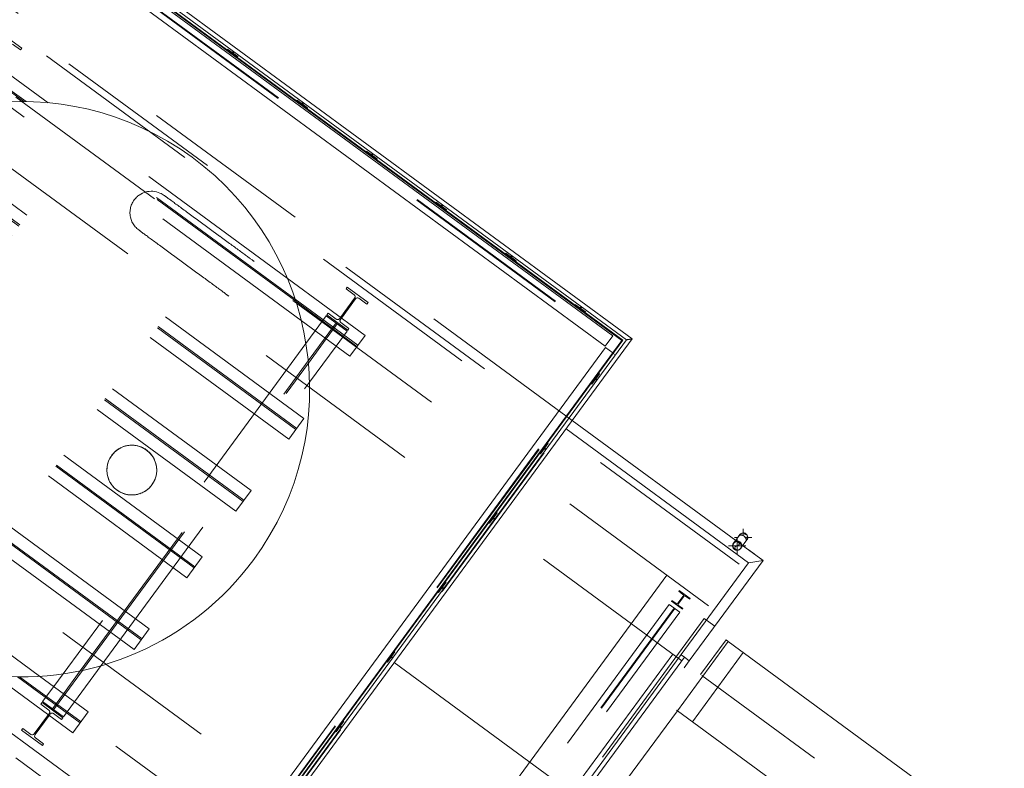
# Model space of a CAD drawing. Header units: metres. Extents: x 135583 to 135939, y 457896 to 458258.
# Tile 495 of 599: x 135772 to 135783, y 458069 to 458078. Entities that reach past the tile are written whole.
import ezdxf

# ---------------------------------------------------------------- set-up
doc = ezdxf.new("R2010")
doc.units = ezdxf.units.M
doc.linetypes.add('Hidden', pattern=[4, 2, -2])
doc.layers.add('NIEUWE INSTALLATIE', color=250, linetype='Continuous', lineweight=0)

msp = doc.modelspace()

# ---------------------------------------------------------------- linework, layer by layer
at = {"layer": 'NIEUWE INSTALLATIE', "linetype": 'Hidden'}
for p, q in [((135779.982, 458071.363), (135759.603, 458086.336)), ((135779.982, 458071.363), (135759.603, 458086.336)), ((135779.627, 458070.88), (135759.248, 458085.852)), ((135779.627, 458070.88), (135759.248, 458085.852)), ((135779.317, 458070.239), (135758.728, 458085.365)), ((135763.338, 458085.076), (135778.468, 458073.96)), ((135763.342, 458085.082), (135778.472, 458073.966)), ((135778.041, 458073.037), (135762.585, 458084.393)), ((135778.041, 458073.037), (135762.585, 458084.393)), ((135762.514, 458084.296), (135777.97, 458072.941)), ((135762.514, 458084.296), (135777.97, 458072.941)), ((135776.949, 458067.015), (135756.36, 458082.141)), ((135755.448, 458080.95), (135773.897, 458067.396)), ((135755.448, 458080.95), (135773.897, 458067.396)), ((135774.888, 458074.2), (135771.126, 458076.964)), ((135774.888, 458074.2), (135771.126, 458076.964)), ((135771.659, 458076.749), (135771.415, 458076.928)), ((135771.659, 458076.749), (135771.415, 458076.928)), ((135771.686, 458076.749), (135771.417, 458076.946)), ((135771.686, 458076.749), (135771.417, 458076.946)), ((135774.824, 458074.424), (135771.659, 458076.749)), ((135774.824, 458074.424), (135771.659, 458076.749)), ((135774.824, 458074.424), (135771.659, 458076.749)), ((135774.824, 458074.424), (135771.659, 458076.749)), ((135774.816, 458074.449), (135771.686, 458076.749)), ((135774.816, 458074.449), (135771.686, 458076.749)), ((135774.816, 458074.449), (135771.686, 458076.749)), ((135774.816, 458074.449), (135771.686, 458076.749)), ((135774.725, 458074.692), (135771.944, 458076.735)), ((135774.725, 458074.692), (135771.944, 458076.735)), ((135774.92, 458073.06), (135770.327, 458076.434)), ((135774.92, 458073.06), (135770.327, 458076.434)), ((135774.827, 458072.932), (135770.233, 458076.307)), ((135774.827, 458072.932), (135770.233, 458076.307)), ((135774.836, 458072.945), (135770.243, 458076.32)), ((135774.836, 458072.945), (135770.243, 458076.32)), ((135774.743, 458072.818), (135770.149, 458076.193)), ((135774.743, 458072.818), (135770.149, 458076.193)), ((135774.305, 458072.221), (135769.711, 458075.596)), ((135774.305, 458072.221), (135769.711, 458075.596)), ((135774.211, 458072.094), (135769.618, 458075.469)), ((135774.211, 458072.094), (135769.618, 458075.469)), ((135774.22, 458072.107), (135769.627, 458075.482)), ((135774.22, 458072.107), (135769.627, 458075.482)), ((135774.127, 458071.98), (135769.533, 458075.354)), ((135774.127, 458071.98), (135769.533, 458075.354)), ((135773.736, 458071.448), (135769.143, 458074.823)), ((135773.736, 458071.448), (135769.143, 458074.823)), ((135773.968, 458067.493), (135764.226, 458074.65)), ((135773.968, 458067.493), (135764.226, 458074.65)), ((135764.273, 458074.715), (135776.075, 458066.044)), ((135764.273, 458074.715), (135776.075, 458066.044)), ((135773.643, 458071.321), (135769.049, 458074.695)), ((135773.643, 458071.321), (135769.049, 458074.695)), ((135773.652, 458071.333), (135769.058, 458074.708)), ((135773.652, 458071.333), (135769.058, 458074.708)), ((135773.559, 458071.206), (135768.965, 458074.581)), ((135773.559, 458071.206), (135768.965, 458074.581)), ((135775.547, 458073.912), (135774.816, 458074.449)), ((135775.547, 458073.912), (135774.816, 458074.449)), ((135775.537, 458073.899), (135774.824, 458074.424)), ((135775.537, 458073.899), (135774.824, 458074.424)), ((135775.201, 458074.285), (135775.187, 458074.266)), ((135775.201, 458074.285), (135775.187, 458074.266)), ((135775.295, 458074.216), (135775.201, 458074.285)), ((135775.295, 458074.216), (135775.201, 458074.285)), ((135775.18, 458074.255), (135775.051, 458074.08)), ((135775.18, 458074.255), (135775.051, 458074.08)), ((135775.18, 458074.255), (135775.051, 458074.08)), ((135775.18, 458074.255), (135775.051, 458074.08)), ((135775.165, 458073.997), (135775.294, 458074.172)), ((135775.165, 458073.997), (135775.294, 458074.172)), ((135775.165, 458073.997), (135775.294, 458074.172)), ((135775.165, 458073.997), (135775.294, 458074.172)), ((135775.18, 458074.255), (135775.422, 458074.078)), ((135775.18, 458074.255), (135775.422, 458074.078)), ((135775.18, 458074.255), (135775.422, 458074.078)), ((135775.18, 458074.255), (135775.422, 458074.078)), ((135775.187, 458074.266), (135775.429, 458074.088)), ((135775.187, 458074.266), (135775.429, 458074.088)), ((135775.344, 458074.237), (135775.333, 458074.222)), ((135775.344, 458074.237), (135775.333, 458074.222)), ((135775.344, 458074.214), (135775.355, 458074.229)), ((135775.344, 458074.214), (135775.355, 458074.229)), ((135775.443, 458074.107), (135775.35, 458074.176)), ((135775.443, 458074.107), (135775.35, 458074.176)), ((135775.179, 458073.986), (135775.308, 458074.161)), ((135775.179, 458073.986), (135775.308, 458074.161)), ((135775.179, 458073.986), (135775.308, 458074.161)), ((135775.179, 458073.986), (135775.308, 458074.161)), ((135775.293, 458073.903), (135775.422, 458074.078)), ((135775.293, 458073.903), (135775.422, 458074.078)), ((135775.293, 458073.903), (135775.422, 458074.078)), ((135775.293, 458073.903), (135775.422, 458074.078)), ((135775.429, 458074.088), (135775.443, 458074.107)), ((135775.429, 458074.088), (135775.443, 458074.107)), ((135773.12, 458070.61), (135768.527, 458073.984)), ((135773.12, 458070.61), (135768.527, 458073.984)), ((135774.969, 458073.73), (135775.165, 458073.997)), ((135774.969, 458073.73), (135775.165, 458073.997)), ((135774.971, 458073.703), (135775.179, 458073.986)), ((135774.971, 458073.703), (135775.179, 458073.986)), ((135773.027, 458070.482), (135768.434, 458073.857)), ((135773.027, 458070.482), (135768.434, 458073.857)), ((135773.036, 458070.495), (135768.443, 458073.87)), ((135773.036, 458070.495), (135768.443, 458073.87)), ((135771.729, 458064.646), (135778.486, 458073.843)), ((135771.729, 458064.646), (135778.486, 458073.843)), ((135771.735, 458064.641), (135778.492, 458073.838)), ((135771.735, 458064.641), (135778.492, 458073.838)), ((135774.942, 458073.932), (135772.117, 458070.086)), ((135774.942, 458073.932), (135772.117, 458070.086)), ((135774.942, 458073.932), (135772.117, 458070.086)), ((135774.942, 458073.932), (135772.117, 458070.086)), ((135772.943, 458070.368), (135768.349, 458073.743)), ((135772.943, 458070.368), (135768.349, 458073.743)), ((135771.793, 458064.599), (135778.549, 458073.796)), ((135771.793, 458064.599), (135778.549, 458073.796)), ((135771.793, 458064.599), (135778.549, 458073.796)), ((135771.793, 458064.599), (135778.549, 458073.796)), ((135772.318, 458070.121), (135774.969, 458073.73)), ((135772.318, 458070.121), (135774.969, 458073.73)), ((135772.318, 458070.121), (135774.969, 458073.73)), ((135772.318, 458070.121), (135774.969, 458073.73)), ((135778.513, 458073.823), (135778.519, 458073.818)), ((135778.513, 458073.823), (135778.519, 458073.818)), ((135778.513, 458073.823), (135778.519, 458073.818)), ((135778.513, 458073.823), (135778.519, 458073.818)), ((135778.544, 458073.8), (135778.549, 458073.796)), ((135778.544, 458073.8), (135778.549, 458073.796)), ((135778.544, 458073.8), (135778.549, 458073.796)), ((135778.544, 458073.8), (135778.549, 458073.796)), ((135772.344, 458070.128), (135774.971, 458073.703)), ((135772.344, 458070.128), (135774.971, 458073.703)), ((135772.344, 458070.128), (135774.971, 458073.703)), ((135772.344, 458070.128), (135774.971, 458073.703)), ((135772.559, 458070.182), (135774.983, 458073.481)), ((135772.559, 458070.182), (135774.983, 458073.481)), ((135772.559, 458070.182), (135774.983, 458073.481)), ((135772.559, 458070.182), (135774.983, 458073.481)), ((135774.92, 458073.06), (135774.743, 458072.818)), ((135774.92, 458073.06), (135774.743, 458072.818)), ((135771.844, 458070.058), (135768.384, 458072.601)), ((135771.844, 458070.058), (135768.384, 458072.601)), ((135774.305, 458072.221), (135774.127, 458071.98)), ((135774.305, 458072.221), (135774.127, 458071.98)), ((135769.508, 458071.613), (135776.43, 458066.528)), ((135769.508, 458071.613), (135776.43, 458066.528)), ((135780.022, 458071.582), (135779.945, 458071.639)), ((135780.022, 458071.582), (135779.945, 458071.639)), ((135773.736, 458071.448), (135773.559, 458071.206)), ((135773.736, 458071.448), (135773.559, 458071.206)), ((135778.028, 458068.704), (135779.982, 458071.363)), ((135778.028, 458068.704), (135779.982, 458071.363)), ((135779.333, 458070.992), (135779.271, 458070.908)), ((135779.333, 458070.992), (135779.271, 458070.908)), ((135779.276, 458070.904), (135779.338, 458070.988)), ((135779.276, 458070.904), (135779.338, 458070.988)), ((135779.285, 458071.056), (135779.28, 458071.049)), ((135779.285, 458071.056), (135779.28, 458071.049)), ((135779.28, 458071.049), (135779.33, 458071.012)), ((135779.28, 458071.049), (135779.33, 458071.012)), ((135779.414, 458070.962), (135779.285, 458071.056)), ((135779.414, 458070.962), (135779.285, 458071.056)), ((135779.359, 458070.991), (135779.409, 458070.954)), ((135779.359, 458070.991), (135779.409, 458070.954)), ((135779.409, 458070.954), (135779.414, 458070.962)), ((135779.409, 458070.954), (135779.414, 458070.962)), ((135779.171, 458070.892), (135775.95, 458066.508)), ((135779.171, 458070.892), (135775.95, 458066.508)), ((135776.007, 458066.466), (135779.228, 458070.85)), ((135776.007, 458066.466), (135779.228, 458070.85)), ((135776.013, 458066.462), (135779.234, 458070.846)), ((135776.013, 458066.462), (135779.234, 458070.846)), ((135779.171, 458070.892), (135779.292, 458070.803)), ((135779.171, 458070.892), (135779.292, 458070.803)), ((135779.2, 458070.941), (135779.195, 458070.934)), ((135779.2, 458070.941), (135779.195, 458070.934)), ((135779.195, 458070.934), (135779.324, 458070.839)), ((135779.195, 458070.934), (135779.324, 458070.839)), ((135779.25, 458070.904), (135779.2, 458070.941)), ((135779.25, 458070.904), (135779.2, 458070.941)), ((135779.329, 458070.846), (135779.279, 458070.883)), ((135779.329, 458070.846), (135779.279, 458070.883)), ((135779.324, 458070.839), (135779.329, 458070.846)), ((135779.324, 458070.839), (135779.329, 458070.846)), ((135776.071, 458066.419), (135779.292, 458070.803)), ((135776.071, 458066.419), (135779.292, 458070.803)), ((135779.578, 458070.729), (135776.559, 458066.619)), ((135779.578, 458070.729), (135776.559, 458066.619)), ((135779.699, 458070.641), (135779.578, 458070.729)), ((135779.699, 458070.641), (135779.578, 458070.729)), ((135773.12, 458070.61), (135772.943, 458070.368)), ((135773.12, 458070.61), (135772.943, 458070.368)), ((135777.072, 458066.304), (135780.032, 458070.334)), ((135777.072, 458066.304), (135780.032, 458070.334)), ((135776.976, 458066.933), (135779.403, 458070.238)), ((135776.976, 458066.933), (135779.403, 458070.238)), ((135772.317, 458069.515), (135771.586, 458070.052)), ((135772.317, 458069.515), (135771.586, 458070.052)), ((135772.326, 458069.528), (135771.612, 458070.052)), ((135772.326, 458069.528), (135771.612, 458070.052)), ((135772.122, 458069.854), (135772.318, 458070.121)), ((135772.122, 458069.854), (135772.318, 458070.121)), ((135772.136, 458069.844), (135772.344, 458070.127)), ((135772.136, 458069.844), (135772.344, 458070.127)), ((135780.862, 458069.104), (135779.551, 458070.067)), ((135772.008, 458069.938), (135771.879, 458069.763)), ((135772.008, 458069.938), (135771.879, 458069.763)), ((135772.008, 458069.938), (135771.879, 458069.763)), ((135772.008, 458069.938), (135771.879, 458069.763)), ((135771.993, 458069.679), (135772.122, 458069.854)), ((135771.993, 458069.679), (135772.122, 458069.854)), ((135771.993, 458069.679), (135772.122, 458069.854)), ((135771.993, 458069.679), (135772.122, 458069.854)), ((135772.007, 458069.669), (135772.136, 458069.844)), ((135772.007, 458069.669), (135772.136, 458069.844)), ((135772.007, 458069.669), (135772.136, 458069.844)), ((135772.007, 458069.669), (135772.136, 458069.844)), ((135771.872, 458069.753), (135771.857, 458069.733)), ((135771.872, 458069.753), (135771.857, 458069.733)), ((135771.872, 458069.753), (135771.857, 458069.733)), ((135771.857, 458069.733), (135771.951, 458069.664)), ((135771.857, 458069.733), (135771.951, 458069.664)), ((135771.857, 458069.733), (135771.951, 458069.664)), ((135772.113, 458069.575), (135771.872, 458069.753)), ((135772.113, 458069.575), (135771.872, 458069.753)), ((135772.113, 458069.575), (135771.872, 458069.753)), ((135772.121, 458069.585), (135771.879, 458069.763)), ((135772.121, 458069.585), (135771.879, 458069.763)), ((135772.121, 458069.585), (135771.879, 458069.763)), ((135772.121, 458069.585), (135771.879, 458069.763)), ((135772.121, 458069.585), (135772.25, 458069.76)), ((135772.121, 458069.585), (135772.25, 458069.76)), ((135772.121, 458069.585), (135772.25, 458069.76)), ((135772.121, 458069.585), (135772.25, 458069.76)), ((135771.957, 458069.627), (135771.946, 458069.611)), ((135771.957, 458069.627), (135771.946, 458069.611)), ((135771.957, 458069.627), (135771.946, 458069.611)), ((135771.957, 458069.603), (135771.968, 458069.619)), ((135771.957, 458069.603), (135771.968, 458069.619)), ((135771.957, 458069.603), (135771.968, 458069.619)), ((135772.006, 458069.625), (135772.099, 458069.556)), ((135772.006, 458069.625), (135772.099, 458069.556)), ((135772.006, 458069.625), (135772.099, 458069.556)), ((135772.099, 458069.556), (135772.113, 458069.575)), ((135772.099, 458069.556), (135772.113, 458069.575)), ((135772.099, 458069.556), (135772.113, 458069.575))]:
    msp.add_line(p, q, dxfattribs=at)
at = {"layer": 'NIEUWE INSTALLATIE'}
for p, q in [((135778.74, 458073.986), (135763.282, 458085.343)), ((135763.292, 458085.276), (135778.672, 458073.976)), ((135778.63, 458073.97), (135763.298, 458085.234)), ((135763.3, 458085.223), (135778.619, 458073.968)), ((135778.515, 458074.024), (135763.384, 458085.139)), ((135763.296, 458085.019), (135778.426, 458073.903)), ((135771.636, 458077.371), (135771.395, 458077.548)), ((135771.636, 458077.371), (135771.395, 458077.548)), ((135771.944, 458076.735), (135771.037, 458077.401)), ((135771.529, 458077.42), (135771.622, 458077.351)), ((135771.529, 458077.42), (135771.622, 458077.351)), ((135771.622, 458077.351), (135771.636, 458077.371)), ((135771.622, 458077.351), (135771.636, 458077.371)), ((135774.025, 458077.353), (135774.031, 458077.361)), ((135774.031, 458077.361), (135774.152, 458077.273)), ((135774.087, 458077.32), (135774.099, 458077.336)), ((135774.095, 458077.314), (135774.087, 458077.32)), ((135774.107, 458077.33), (135774.095, 458077.314)), ((135774.152, 458077.273), (135774.146, 458077.264)), ((135774.834, 458076.759), (135774.84, 458076.767)), ((135774.84, 458076.767), (135774.961, 458076.678)), ((135774.896, 458076.725), (135774.908, 458076.742)), ((135774.904, 458076.719), (135774.896, 458076.725)), ((135774.917, 458076.736), (135774.904, 458076.719)), ((135774.961, 458076.678), (135774.955, 458076.67)), ((135775.643, 458076.164), (135775.649, 458076.172)), ((135775.649, 458076.172), (135775.77, 458076.084)), ((135775.705, 458076.131), (135775.718, 458076.147)), ((135775.714, 458076.125), (135775.705, 458076.131)), ((135775.726, 458076.142), (135775.714, 458076.125)), ((135775.77, 458076.084), (135775.764, 458076.075)), ((135776.452, 458075.57), (135776.458, 458075.578)), ((135776.458, 458075.578), (135776.579, 458075.489)), ((135776.515, 458075.536), (135776.527, 458075.553)), ((135776.535, 458075.547), (135776.523, 458075.53)), ((135776.523, 458075.53), (135776.515, 458075.536)), ((135776.579, 458075.489), (135776.573, 458075.481)), ((135773.938, 458075.184), (135773.697, 458075.361)), ((135777.262, 458074.975), (135777.267, 458074.983)), ((135777.267, 458074.983), (135777.388, 458074.895)), ((135773.401, 458074.958), (135773.642, 458074.781)), ((135777.324, 458074.942), (135777.336, 458074.958)), ((135777.332, 458074.936), (135777.324, 458074.942)), ((135777.344, 458074.953), (135777.332, 458074.936)), ((135777.388, 458074.895), (135777.382, 458074.886)), ((135775.631, 458074.027), (135774.725, 458074.692)), ((135775.424, 458074.588), (135775.41, 458074.569)), ((135775.424, 458074.588), (135775.41, 458074.569)), ((135775.41, 458074.569), (135775.504, 458074.5)), ((135775.41, 458074.569), (135775.504, 458074.5)), ((135775.666, 458074.41), (135775.424, 458074.588)), ((135775.666, 458074.41), (135775.424, 458074.588)), ((135775.509, 458074.462), (135775.344, 458074.237)), ((135775.509, 458074.462), (135775.344, 458074.237)), ((135775.355, 458074.229), (135775.52, 458074.454)), ((135775.355, 458074.229), (135775.52, 458074.454)), ((135775.558, 458074.46), (135775.652, 458074.391)), ((135775.558, 458074.46), (135775.652, 458074.391)), ((135775.652, 458074.391), (135775.666, 458074.41)), ((135775.652, 458074.391), (135775.666, 458074.41)), ((135778.071, 458074.381), (135778.077, 458074.389)), ((135778.077, 458074.389), (135778.197, 458074.3)), ((135778.133, 458074.347), (135778.145, 458074.364)), ((135778.141, 458074.342), (135778.133, 458074.347)), ((135778.153, 458074.358), (135778.141, 458074.342)), ((135778.197, 458074.3), (135778.192, 458074.292)), ((135775.453, 458073.785), (135774.888, 458074.2)), ((135775.051, 458074.08), (135774.942, 458073.932)), ((135775.051, 458074.08), (135774.942, 458073.932)), ((135778.619, 458073.968), (135771.721, 458064.579)), ((135771.723, 458064.568), (135778.63, 458073.97)), ((135778.672, 458073.976), (135771.729, 458064.526)), ((135771.74, 458064.458), (135778.74, 458073.986)), ((135775.631, 458074.027), (135775.453, 458073.785)), ((135778.515, 458074.024), (135778.426, 458073.903)), ((135778.63, 458073.97), (135778.619, 458073.968)), ((135778.429, 458073.885), (135771.672, 458064.688)), ((135778.429, 458073.885), (135771.672, 458064.688)), ((135774.983, 458073.481), (135775.293, 458073.903)), ((135774.983, 458073.481), (135775.293, 458073.903)), ((135778.429, 458073.885), (135778.513, 458073.823)), ((135778.429, 458073.885), (135778.513, 458073.823)), ((135778.519, 458073.818), (135778.544, 458073.8)), ((135778.519, 458073.818), (135778.544, 458073.8)), ((135778.357, 458073.58), (135778.268, 458073.459)), ((135778.309, 458073.516), (135778.315, 458073.524)), ((135778.326, 458073.503), (135778.309, 458073.516)), ((135778.315, 458073.524), (135778.332, 458073.512)), ((135778.349, 458073.586), (135778.357, 458073.58)), ((135778.268, 458073.459), (135778.26, 458073.465)), ((135779.945, 458071.639), (135778.041, 458073.037)), ((135780.094, 458071.38), (135777.97, 458072.941)), ((135777.762, 458072.771), (135777.673, 458072.65)), ((135777.715, 458072.706), (135777.721, 458072.714)), ((135777.731, 458072.694), (135777.715, 458072.706)), ((135777.721, 458072.714), (135777.737, 458072.702)), ((135777.754, 458072.777), (135777.762, 458072.771)), ((135777.673, 458072.65), (135777.665, 458072.656)), ((135777.168, 458071.962), (135777.079, 458071.841)), ((135777.12, 458071.897), (135777.126, 458071.905)), ((135777.137, 458071.885), (135777.12, 458071.897)), ((135777.126, 458071.905), (135777.143, 458071.893)), ((135777.16, 458071.968), (135777.168, 458071.962)), ((135777.079, 458071.841), (135777.071, 458071.847)), ((135780.031, 458071.71), (135780.031, 458071.775)), ((135779.98, 458071.691), (135779.93, 458071.622)), ((135779.931, 458071.675), (135779.969, 458071.675)), ((135779.96, 458071.479), (135779.96, 458071.678)), ((135780.031, 458071.698), (135780.031, 458071.707)), ((135780.069, 458071.675), (135780.131, 458071.675)), ((135779.86, 458071.578), (135780.06, 458071.578)), ((135780.01, 458071.563), (135780.061, 458071.632)), ((135780.262, 458071.406), (135780.022, 458071.582)), ((135780.031, 458071.575), (135780.031, 458071.591)), ((135780.101, 458071.525), (135780.158, 458071.484)), ((135780.206, 458071.448), (135780.262, 458071.407)), ((135778.093, 458068.657), (135780.094, 458071.38)), ((135779.403, 458070.238), (135780.262, 458071.406)), ((135780.094, 458071.38), (135780.262, 458071.406)), ((135780.262, 458071.406), (135780.094, 458071.38)), ((135780.263, 458071.406), (135780.221, 458071.349)), ((135780.262, 458071.407), (135780.262, 458071.406)), ((135780.262, 458071.406), (135780.263, 458071.406)), ((135775.946, 458066.883), (135779.143, 458071.235)), ((135775.946, 458066.883), (135779.143, 458071.235)), ((135780.186, 458071.301), (135780.144, 458071.244)), ((135776.573, 458071.153), (135776.484, 458071.032)), ((135776.526, 458071.088), (135776.532, 458071.096)), ((135776.542, 458071.076), (135776.526, 458071.088)), ((135776.532, 458071.096), (135776.548, 458071.084)), ((135776.565, 458071.158), (135776.573, 458071.153)), ((135776.484, 458071.032), (135776.476, 458071.038)), ((135779.265, 458069.657), (135779.857, 458070.462)), ((135779.535, 458070.079), (135779.831, 458070.482)), ((135779.831, 458070.482), (135779.857, 458070.462)), ((135779.857, 458070.462), (135783.068, 458068.103)), ((135775.979, 458070.343), (135775.89, 458070.222)), ((135775.931, 458070.279), (135775.937, 458070.287)), ((135775.948, 458070.267), (135775.931, 458070.279)), ((135775.937, 458070.287), (135775.954, 458070.275)), ((135775.971, 458070.349), (135775.979, 458070.343)), ((135779.347, 458070.279), (135776.919, 458066.975)), ((135779.307, 458070.309), (135779.347, 458070.279)), ((135779.403, 458070.238), (135779.347, 458070.279)), ((135772.25, 458069.76), (135772.559, 458070.182)), ((135772.25, 458069.76), (135772.559, 458070.182)), ((135775.89, 458070.222), (135775.882, 458070.228)), ((135778.093, 458068.657), (135775.969, 458070.217)), ((135775.969, 458070.217), (135778.093, 458068.657)), ((135772.232, 458069.401), (135771.327, 458070.066)), ((135772.41, 458069.643), (135771.844, 458070.058)), ((135772.117, 458070.086), (135772.008, 458069.938)), ((135772.117, 458070.086), (135772.008, 458069.938)), ((135771.946, 458069.611), (135771.78, 458069.387)), ((135771.946, 458069.611), (135771.78, 458069.387)), ((135771.946, 458069.611), (135771.78, 458069.387)), ((135771.791, 458069.379), (135771.957, 458069.603)), ((135771.791, 458069.379), (135771.957, 458069.603)), ((135771.791, 458069.379), (135771.957, 458069.603)), ((135772.41, 458069.643), (135772.232, 458069.401)), ((135778.673, 458068.851), (135779.265, 458069.657)), ((135779.265, 458069.657), (135779.255, 458069.664)), ((135779.255, 458069.664), (135779.265, 458069.657)), ((135780.566, 458068.701), (135779.265, 458069.657)), ((135779.265, 458069.657), (135780.566, 458068.701)), ((135775.384, 458069.534), (135775.295, 458069.413)), ((135775.337, 458069.47), (135775.343, 458069.478)), ((135775.343, 458069.478), (135775.359, 458069.466)), ((135775.376, 458069.54), (135775.384, 458069.534)), ((135771.649, 458069.45), (135771.635, 458069.43)), ((135771.649, 458069.45), (135771.635, 458069.43)), ((135771.649, 458069.45), (135771.635, 458069.43)), ((135771.635, 458069.43), (135771.877, 458069.253)), ((135771.635, 458069.43), (135771.877, 458069.253)), ((135771.635, 458069.43), (135771.877, 458069.253)), ((135771.743, 458069.381), (135771.649, 458069.45)), ((135771.743, 458069.381), (135771.649, 458069.45)), ((135771.743, 458069.381), (135771.649, 458069.45)), ((135775.295, 458069.413), (135775.287, 458069.419)), ((135775.353, 458069.458), (135775.337, 458069.47)), ((135771.891, 458069.272), (135771.797, 458069.341)), ((135771.891, 458069.272), (135771.797, 458069.341)), ((135771.891, 458069.272), (135771.797, 458069.341)), ((135771.877, 458069.253), (135771.891, 458069.272)), ((135771.877, 458069.253), (135771.891, 458069.272)), ((135771.877, 458069.253), (135771.891, 458069.272))]:
    msp.add_line(p, q, dxfattribs=at)
at = {"layer": 'NIEUWE INSTALLATIE', "flags": 128}
for points in [[(135773.697, 458075.361), (135773.681, 458075.373), (135773.664, 458075.385), (135773.648, 458075.397), (135773.632, 458075.409), (135773.617, 458075.42), (135773.601, 458075.432), (135773.585, 458075.443), (135773.57, 458075.454), (135773.555, 458075.466), (135773.54, 458075.477), (135773.525, 458075.487), (135773.511, 458075.498), (135773.496, 458075.508), (135773.483, 458075.519), (135773.469, 458075.529), (135773.456, 458075.538), (135773.443, 458075.548), (135773.431, 458075.557), (135773.419, 458075.565), (135773.408, 458075.574), (135773.397, 458075.582), (135773.386, 458075.59), (135773.376, 458075.597), (135773.367, 458075.604), (135773.358, 458075.61), (135773.349, 458075.617), (135773.341, 458075.622), (135773.334, 458075.628), (135773.327, 458075.633), (135773.321, 458075.637), (135773.316, 458075.641), (135773.311, 458075.645), (135773.306, 458075.648), (135773.303, 458075.651), (135773.3, 458075.653), (135773.297, 458075.655), (135773.295, 458075.656), (135773.294, 458075.657), (135773.294, 458075.657), (135773.294, 458075.657)], [(135772.998, 458075.254), (135772.998, 458075.254), (135772.999, 458075.254), (135773.001, 458075.252), (135773.003, 458075.251), (135773.006, 458075.249), (135773.009, 458075.246), (135773.013, 458075.243), (135773.018, 458075.239), (135773.024, 458075.235), (135773.029, 458075.231), (135773.036, 458075.226), (135773.043, 458075.221), (135773.051, 458075.215), (135773.059, 458075.209), (135773.068, 458075.203), (135773.077, 458075.196), (135773.087, 458075.189), (135773.098, 458075.181), (135773.109, 458075.173), (135773.12, 458075.165), (135773.132, 458075.156), (135773.144, 458075.147), (135773.157, 458075.138), (135773.17, 458075.128), (135773.183, 458075.118), (135773.197, 458075.108), (135773.211, 458075.098), (135773.225, 458075.087), (135773.24, 458075.077), (135773.255, 458075.066), (135773.27, 458075.055), (135773.285, 458075.043), (135773.301, 458075.032), (135773.316, 458075.02), (135773.332, 458075.009), (135773.348, 458074.997), (135773.364, 458074.985), (135773.38, 458074.973), (135773.396, 458074.962), (135773.401, 458074.958)], [(135774.341, 458074.888), (135774.341, 458074.888), (135774.34, 458074.889), (135774.338, 458074.89), (135774.336, 458074.891), (135774.333, 458074.894), (135774.33, 458074.896), (135774.326, 458074.899), (135774.321, 458074.903), (135774.316, 458074.907), (135774.31, 458074.911), (135774.303, 458074.916), (135774.296, 458074.921), (135774.288, 458074.927), (135774.28, 458074.933), (135774.271, 458074.939), (135774.262, 458074.946), (135774.252, 458074.954), (135774.241, 458074.961), (135774.231, 458074.969), (135774.219, 458074.977), (135774.207, 458074.986), (135774.195, 458074.995), (135774.183, 458075.004), (135774.17, 458075.014), (135774.156, 458075.024), (135774.142, 458075.034), (135774.128, 458075.044), (135774.114, 458075.055), (135774.099, 458075.066), (135774.084, 458075.076), (135774.069, 458075.088), (135774.054, 458075.099), (135774.038, 458075.11), (135774.023, 458075.122), (135774.007, 458075.133), (135773.991, 458075.145), (135773.975, 458075.157), (135773.959, 458075.169), (135773.943, 458075.181), (135773.938, 458075.184)], [(135773.642, 458074.781), (135773.659, 458074.769), (135773.675, 458074.757), (135773.691, 458074.745), (135773.707, 458074.734), (135773.722, 458074.722), (135773.738, 458074.71), (135773.754, 458074.699), (135773.769, 458074.688), (135773.784, 458074.677), (135773.799, 458074.666), (135773.814, 458074.655), (135773.828, 458074.644), (135773.843, 458074.634), (135773.856, 458074.624), (135773.87, 458074.614), (135773.883, 458074.604), (135773.896, 458074.595), (135773.908, 458074.586), (135773.92, 458074.577), (135773.931, 458074.568), (135773.942, 458074.56), (135773.953, 458074.553), (135773.963, 458074.545), (135773.972, 458074.538), (135773.981, 458074.532), (135773.99, 458074.525), (135773.998, 458074.52), (135774.005, 458074.514), (135774.012, 458074.509), (135774.018, 458074.505), (135774.023, 458074.501), (135774.028, 458074.497), (135774.033, 458074.494), (135774.036, 458074.491), (135774.039, 458074.489), (135774.042, 458074.487), (135774.044, 458074.486), (135774.045, 458074.485), (135774.045, 458074.485), (135774.045, 458074.485)], [(135779.988, 458071.706), (135779.988, 458071.706), (135779.987, 458071.705), (135779.987, 458071.704), (135779.986, 458071.703), (135779.986, 458071.702), (135779.985, 458071.702), (135779.985, 458071.701), (135779.984, 458071.7), (135779.983, 458071.699), (135779.982, 458071.698), (135779.982, 458071.697), (135779.981, 458071.696), (135779.98, 458071.694), (135779.979, 458071.693), (135779.978, 458071.692)], [(135779.929, 458071.536), (135779.927, 458071.537), (135779.925, 458071.539), (135779.924, 458071.54), (135779.922, 458071.542), (135779.921, 458071.543), (135779.919, 458071.545), (135779.918, 458071.546), (135779.917, 458071.548), (135779.916, 458071.55), (135779.915, 458071.552), (135779.914, 458071.553), (135779.913, 458071.555), (135779.912, 458071.557), (135779.911, 458071.559), (135779.91, 458071.561), (135779.91, 458071.563), (135779.909, 458071.565), (135779.908, 458071.567), (135779.908, 458071.569), (135779.908, 458071.571), (135779.907, 458071.573), (135779.907, 458071.575), (135779.907, 458071.578), (135779.907, 458071.58), (135779.907, 458071.582), (135779.908, 458071.584), (135779.908, 458071.586), (135779.908, 458071.588), (135779.909, 458071.59), (135779.909, 458071.592), (135779.91, 458071.594), (135779.91, 458071.596), (135779.911, 458071.598), (135779.912, 458071.6), (135779.913, 458071.602), (135779.914, 458071.604), (135779.915, 458071.605), (135779.916, 458071.607), (135779.917, 458071.609)], [(135779.917, 458071.609), (135779.918, 458071.61), (135779.918, 458071.611), (135779.919, 458071.612), (135779.92, 458071.612), (135779.92, 458071.613), (135779.921, 458071.614), (135779.921, 458071.615), (135779.922, 458071.616), (135779.923, 458071.617), (135779.923, 458071.618), (135779.924, 458071.619), (135779.925, 458071.62), (135779.926, 458071.621), (135779.927, 458071.622), (135779.928, 458071.623)], [(135780.002, 458071.547), (135780.001, 458071.546), (135779.999, 458071.544), (135779.998, 458071.543), (135779.996, 458071.541), (135779.995, 458071.54), (135779.993, 458071.538), (135779.992, 458071.537), (135779.99, 458071.536), (135779.988, 458071.535), (135779.986, 458071.533), (135779.985, 458071.532), (135779.983, 458071.531), (135779.981, 458071.531), (135779.979, 458071.53), (135779.977, 458071.529), (135779.975, 458071.528), (135779.973, 458071.528), (135779.971, 458071.527), (135779.969, 458071.527), (135779.967, 458071.527), (135779.965, 458071.526), (135779.963, 458071.526), (135779.961, 458071.526), (135779.958, 458071.526), (135779.956, 458071.526), (135779.954, 458071.526), (135779.952, 458071.527), (135779.95, 458071.527), (135779.948, 458071.527), (135779.946, 458071.528), (135779.944, 458071.528), (135779.942, 458071.529), (135779.94, 458071.53), (135779.938, 458071.531), (135779.936, 458071.532), (135779.934, 458071.533), (135779.933, 458071.534), (135779.931, 458071.535), (135779.929, 458071.536)], [(135780.012, 458071.561), (135780.011, 458071.56), (135780.01, 458071.559), (135780.009, 458071.558), (135780.008, 458071.556), (135780.008, 458071.555), (135780.007, 458071.554), (135780.006, 458071.553), (135780.006, 458071.552), (135780.005, 458071.552), (135780.004, 458071.551), (135780.004, 458071.55), (135780.003, 458071.55), (135780.003, 458071.549), (135780.002, 458071.548)], [(135780.063, 458071.63), (135780.064, 458071.632), (135780.065, 458071.633), (135780.065, 458071.634), (135780.066, 458071.635), (135780.067, 458071.636), (135780.068, 458071.637), (135780.069, 458071.638), (135780.069, 458071.639), (135780.07, 458071.64), (135780.07, 458071.641), (135780.071, 458071.641), (135780.071, 458071.642), (135780.072, 458071.643), (135780.073, 458071.644)]]:
    msp.add_lwpolyline(points, dxfattribs=at)
at = {"layer": 'NIEUWE INSTALLATIE'}
for centre, radius, start, end in [((135771.636, 458073.401), 3.35, 323.696, 143.696), ((135771.636, 458073.401), 3.35, 143.696, 323.696), ((135775.542, 458074.438), 0.027, 53.696, 143.696), ((135775.542, 458074.438), 0.027, 53.696, 143.696), ((135772.917, 458072.459), 0.29, 323.696, 143.696), ((135772.917, 458072.459), 0.29, 143.696, 323.696), ((135780.031, 458071.675), 0.05, 0, 141.8863), ((135780.031, 458071.675), 0.05, 324.2957, 0), ((135779.96, 458071.578), 0.0524, 53.696, 233.696), ((135779.96, 458071.578), 0.05, 0, 180), ((135779.96, 458071.578), 0.05, 180, 0)]:
    msp.add_arc(centre, radius, start, end, dxfattribs=at)
at = {"layer": 'NIEUWE INSTALLATIE', "linetype": 'Hidden'}
msp.add_arc((135771.99, 458069.603), 0.027, 53.696, 143.696, dxfattribs=at)
msp.add_arc((135771.99, 458069.603), 0.027, 53.696, 143.696, dxfattribs=at)
msp.add_arc((135771.99, 458069.603), 0.027, 53.696, 143.696, dxfattribs=at)
at = {"layer": 'NIEUWE INSTALLATIE'}
for centre, major_axis, ratio, start_param, end_param in [((135775.488, 458074.478), (-0.0162, 0.0216), 1, 3.435594, 5.00639), ((135775.488, 458074.478), (-0.0162, 0.0216), 1, 3.435594, 5.00639), ((135780.02, 458071.661), (-0.0422, 0.031), 0.707107, 4.712389, 6.544985), ((135780.02, 458071.661), (-0.0403, 0.0296), 0.707107, 4.712389, 6.283185), ((135780.031, 458071.675), (-0.0515, 0.0097), 1, 4.264677, 6.097273), ((135780.031, 458071.7), (-0.0069, 0.024), 1, 4.67164, 6.002183), ((135780.02, 458071.661), (-0.0403, 0.0296), 0.707107, 3.141593, 4.712389), ((135780.02, 458071.661), (-0.0422, 0.031), 0.707107, 2.879793, 4.712389), ((135780.031, 458071.675), (-0.0397, 0.0341), 1, 3.022895, 4.788276), ((135779.97, 458071.592), (-0.0422, 0.031), 0.707107, 4.712389, 6.47777), ((135779.96, 458071.578), (0.03, 0.0429), 1, 3.118782, 6.260374), ((135779.97, 458071.592), (-0.0403, 0.0296), 0.707107, 4.712389, 6.283185), ((135779.96, 458071.553), (-0.0131, 0.0213), 1, 5.729611, 8.871204), ((135779.96, 458071.603), (0.0177, 0.0177), 1, 3.926991, 7.068583), ((135779.97, 458071.592), (-0.0403, 0.0296), 0.707107, 3.141593, 4.712389), ((135779.97, 458071.592), (-0.0422, 0.031), 0.707107, 3.141593, 4.712389), ((135771.759, 458069.403), (-0.0101, 0.025), 1, 2.124371, 3.695167), ((135771.759, 458069.403), (-0.0101, 0.025), 1, 2.124371, 3.695167), ((135771.759, 458069.403), (-0.0101, 0.025), 1, 2.124371, 3.695167), ((135771.813, 458069.363), (-0.0175, 0.0206), 1, 0.231824, 1.80262), ((135771.813, 458069.363), (-0.0175, 0.0206), 1, 0.231824, 1.80262), ((135771.813, 458069.363), (-0.0175, 0.0206), 1, 0.231824, 1.80262)]:
    msp.add_ellipse(centre, major_axis=major_axis, ratio=ratio, start_param=start_param, end_param=end_param, dxfattribs=at)
at = {"layer": 'NIEUWE INSTALLATIE', "linetype": 'Hidden'}
for centre, major_axis, start_param, end_param in [((135775.311, 458074.238), (-0.0101, 0.025), 2.124371, 3.695167), ((135775.311, 458074.238), (-0.0101, 0.025), 2.124371, 3.695167), ((135775.366, 458074.198), (-0.0175, 0.0206), 0.231824, 1.80262), ((135775.366, 458074.198), (-0.0175, 0.0206), 0.231824, 1.80262), ((135779.321, 458071), (0.0128, 0.0078), 5.105088, 6.675884), ((135779.321, 458071), (0.0128, 0.0078), 5.105088, 6.675884), ((135779.35, 458070.979), (0.0139, 0.0056), 0.553574, 2.124371), ((135779.35, 458070.979), (0.0139, 0.0056), 0.553574, 2.124371), ((135779.259, 458070.917), (0.0012, 0.015), 2.588018, 4.158815), ((135779.259, 458070.917), (0.0012, 0.015), 2.588018, 4.158815), ((135779.288, 458070.895), (0.0012, 0.015), 1.017222, 2.588018), ((135779.288, 458070.895), (0.0012, 0.015), 1.017222, 2.588018), ((135771.935, 458069.643), (-0.0162, 0.0216), 3.435594, 5.00639), ((135771.935, 458069.643), (-0.0162, 0.0216), 3.435594, 5.00639), ((135771.935, 458069.643), (-0.0162, 0.0216), 3.435594, 5.00639)]:
    msp.add_ellipse(centre, major_axis=major_axis, ratio=1, start_param=start_param, end_param=end_param, dxfattribs=at)
at = {"layer": 'NIEUWE INSTALLATIE'}
for points, knots in [([(135772.985, 458075.648), (135772.991, 458075.653), (135773.02, 458075.674), (135773.078, 458075.702), (135773.163, 458075.71), (135773.237, 458075.692), (135773.281, 458075.667), (135773.299, 458075.654), (135773.301, 458075.652)], [-0.9226392, -0.9226392, -0.9226392, -0.9226392, -0.8928571, -0.7857143, -0.6785714, -0.5714286, -0.5, -0.4877696, -0.4877696, -0.4877696, -0.4877696]), ([(135772.904, 458075.392), (135772.899, 458075.41), (135772.894, 458075.447), (135772.897, 458075.494), (135772.906, 458075.53), (135772.916, 458075.556), (135772.929, 458075.581), (135772.939, 458075.596), (135772.944, 458075.604)], [-0.2857143, -0.2857143, -0.2857143, -0.2857143, -0.2142857, -0.1428571, -0.1071429, -0.0714286, -0.0357143, 0, 0, 0, 0]), ([(135773.005, 458075.249), (135773.003, 458075.251), (135772.985, 458075.264), (135772.955, 458075.291), (135772.923, 458075.338), (135772.91, 458075.372), (135772.905, 458075.389)], [-0.5112746, -0.5112746, -0.5112746, -0.5112746, -0.5, -0.4285714, -0.3571429, -0.2889087, -0.2889087, -0.2889087, -0.2889087]), ([(135778.74, 458073.986), (135778.74, 458073.986), (135778.739, 458073.986), (135778.737, 458073.986), (135778.735, 458073.986), (135778.733, 458073.985), (135778.732, 458073.985), (135778.73, 458073.985), (135778.727, 458073.984), (135778.724, 458073.984), (135778.721, 458073.983), (135778.719, 458073.983), (135778.717, 458073.983), (135778.715, 458073.983), (135778.713, 458073.982), (135778.711, 458073.982), (135778.708, 458073.982), (135778.706, 458073.981), (135778.704, 458073.981), (135778.702, 458073.981), (135778.7, 458073.98), (135778.697, 458073.98), (135778.695, 458073.98), (135778.693, 458073.979), (135778.691, 458073.979), (135778.689, 458073.979), (135778.687, 458073.978), (135778.685, 458073.978), (135778.683, 458073.978), (135778.681, 458073.977), (135778.679, 458073.977), (135778.677, 458073.977), (135778.675, 458073.976), (135778.673, 458073.976), (135778.672, 458073.976), (135778.672, 458073.976)], [0, 0, 0, 0, 0.083333, 0.125, 0.166667, 0.208333, 0.229167, 0.25, 0.291667, 0.333333, 0.354167, 0.375, 0.395833, 0.416667, 0.4375, 0.458333, 0.479167, 0.5, 0.520833, 0.541667, 0.5625, 0.583333, 0.604167, 0.625, 0.645833, 0.666667, 0.6875, 0.708333, 0.75, 0.770833, 0.791667, 0.833333, 0.875, 0.916667, 1, 1, 1, 1]), ([(135772.726, 458072.677), (135772.732, 458072.683), (135772.747, 458072.694), (135772.762, 458072.705), (135772.771, 458072.709)], [-0.93163078, -0.93163078, -0.93163078, -0.93163078, -0.90322581, -0.87096774, -0.87096774, -0.87096774, -0.87096774]), ([(135772.776, 458072.712), (135772.783, 458072.716), (135772.799, 458072.724), (135772.815, 458072.731), (135772.824, 458072.734)], [-0.8643976, -0.8643976, -0.8643976, -0.8643976, -0.83870968, -0.80645161, -0.80645161, -0.80645161, -0.80645161]), ([(135772.832, 458072.736), (135772.839, 458072.739), (135772.855, 458072.743), (135772.872, 458072.746), (135772.881, 458072.747)], [-0.79716014, -0.79716014, -0.79716014, -0.79716014, -0.77419355, -0.74193548, -0.74193548, -0.74193548, -0.74193548]), ([(135772.892, 458072.748), (135772.898, 458072.749), (135772.916, 458072.75), (135772.934, 458072.749), (135772.946, 458072.748)], [-0.72989769, -0.72989769, -0.72989769, -0.72989769, -0.70967742, -0.67015523, -0.67015523, -0.67015523, -0.67015523]), ([(135772.952, 458072.747), (135772.958, 458072.746), (135772.976, 458072.744), (135772.993, 458072.739), (135773.005, 458072.735)], [-0.66329439, -0.66329439, -0.66329439, -0.66329439, -0.64516129, -0.60352737, -0.60352737, -0.60352737, -0.60352737]), ([(135773.012, 458072.733), (135773.016, 458072.732), (135773.033, 458072.726), (135773.049, 458072.718), (135773.06, 458072.711)], [-0.59608149, -0.59608149, -0.59608149, -0.59608149, -0.58064516, -0.5367248, -0.5367248, -0.5367248, -0.5367248]), ([(135773.066, 458072.708), (135773.07, 458072.706), (135773.085, 458072.696), (135773.099, 458072.685), (135773.109, 458072.676)], [-0.52902361, -0.52902361, -0.52902361, -0.52902361, -0.51612903, -0.46979887, -0.46979887, -0.46979887, -0.46979887]), ([(135772.653, 458072.578), (135772.653, 458072.579), (135772.661, 458072.597), (135772.672, 458072.615), (135772.683, 458072.631)], [-0.06652754, -0.06652754, -0.06652754, -0.06652754, -0.06451613, 0, 0, 0, 0]), ([(135772.683, 458072.631), (135772.689, 458072.639), (135772.702, 458072.654), (135772.716, 458072.669), (135772.724, 458072.675), (135772.724, 458072.676)], [-1, -1, -1, -1, -0.96774194, -0.93548387, -0.93347246, -0.93347246, -0.93347246, -0.93347246]), ([(135773.115, 458072.671), (135773.117, 458072.669), (135773.13, 458072.657), (135773.142, 458072.643), (135773.15, 458072.631)], [-0.46216821, -0.46216821, -0.46216821, -0.46216821, -0.4516129, -0.40279959, -0.40279959, -0.40279959, -0.40279959]), ([(135773.154, 458072.626), (135773.156, 458072.624), (135773.166, 458072.609), (135773.175, 458072.593), (135773.181, 458072.579)], [-0.39554343, -0.39554343, -0.39554343, -0.39554343, -0.38709677, -0.33576778, -0.33576778, -0.33576778, -0.33576778]), ([(135772.65, 458072.345), (135772.65, 458072.347), (135772.643, 458072.364), (135772.637, 458072.381), (135772.634, 458072.396)], [-0.32984477, -0.32984477, -0.32984477, -0.32984477, -0.32258065, -0.27010231, -0.27010231, -0.27010231, -0.27010231]), ([(135772.68, 458072.292), (135772.678, 458072.295), (135772.668, 458072.31), (135772.659, 458072.325), (135772.653, 458072.339)], [-0.39647263, -0.39647263, -0.39647263, -0.39647263, -0.38709677, -0.33670561, -0.33670561, -0.33670561, -0.33670561]), ([(135773.181, 458072.34), (135773.181, 458072.34), (135773.173, 458072.321), (135773.162, 458072.303), (135773.151, 458072.287)], [-0.06649655, -0.06649655, -0.06649655, -0.06649655, -0.06451613, 0, 0, 0, 0]), ([(135772.719, 458072.247), (135772.717, 458072.249), (135772.704, 458072.262), (135772.692, 458072.275), (135772.684, 458072.287)], [-0.4632752, -0.4632752, -0.4632752, -0.4632752, -0.4516129, -0.40391851, -0.40391851, -0.40391851, -0.40391851]), ([(135772.768, 458072.211), (135772.764, 458072.213), (135772.749, 458072.222), (135772.735, 458072.233), (135772.724, 458072.242)], [-0.53020113, -0.53020113, -0.53020113, -0.53020113, -0.51612903, -0.47097639, -0.47097639, -0.47097639, -0.47097639]), ([(135773.108, 458072.241), (135773.102, 458072.235), (135773.087, 458072.224), (135773.072, 458072.214), (135773.063, 458072.209)], [-0.93166027, -0.93166027, -0.93166027, -0.93166027, -0.90322581, -0.87096774, -0.87096774, -0.87096774, -0.87096774]), ([(135772.822, 458072.185), (135772.818, 458072.187), (135772.801, 458072.193), (135772.785, 458072.201), (135772.773, 458072.207)], [-0.59720041, -0.59720041, -0.59720041, -0.59720041, -0.58064516, -0.53783179, -0.53783179, -0.53783179, -0.53783179]), ([(135772.881, 458072.171), (135772.875, 458072.172), (135772.858, 458072.175), (135772.84, 458072.179), (135772.829, 458072.183)], [-0.66357345, -0.66357345, -0.66357345, -0.66357345, -0.64516129, -0.60445657, -0.60445657, -0.60445657, -0.60445657]), ([(135772.942, 458072.17), (135772.935, 458072.17), (135772.919, 458072.169), (135772.901, 458072.169), (135772.889, 458072.17), (135772.888, 458072.171)], [-0.73055533, -0.73055533, -0.73055533, -0.73055533, -0.70967742, -0.67741935, -0.67084238, -0.67084238, -0.67084238, -0.67084238]), ([(135773.002, 458072.182), (135772.995, 458072.18), (135772.979, 458072.175), (135772.962, 458072.172), (135772.952, 458072.171)], [-0.7975381, -0.7975381, -0.7975381, -0.7975381, -0.77419355, -0.74193548, -0.74193548, -0.74193548, -0.74193548]), ([(135773.058, 458072.206), (135773.051, 458072.202), (135773.035, 458072.194), (135773.019, 458072.187), (135773.01, 458072.184)], [-0.8645501, -0.8645501, -0.8645501, -0.8645501, -0.83870968, -0.80645161, -0.80645161, -0.80645161, -0.80645161])]:
    msp.add_open_spline(points, degree=3, knots=knots, dxfattribs=at)
for points in [[(135772.944, 458075.604), (135772.955, 458075.619), (135772.968, 458075.633), (135772.982, 458075.645)], [(135773.306, 458075.648), (135773.309, 458075.645), (135773.312, 458075.642), (135773.316, 458075.639)], [(135773.021, 458075.239), (135773.017, 458075.242), (135773.012, 458075.245), (135773.007, 458075.248)], [(135772.634, 458072.524), (135772.638, 458072.542), (135772.644, 458072.56), (135772.652, 458072.577)], [(135773.186, 458072.568), (135773.192, 458072.553), (135773.197, 458072.538), (135773.2, 458072.522)], [(135772.627, 458072.466), (135772.627, 458072.483), (135772.63, 458072.501), (135772.633, 458072.518)], [(135772.632, 458072.407), (135772.629, 458072.424), (135772.627, 458072.44), (135772.627, 458072.457)], [(135773.207, 458072.453), (135773.207, 458072.435), (135773.204, 458072.418), (135773.201, 458072.4)], [(135773.202, 458072.512), (135773.205, 458072.495), (135773.207, 458072.478), (135773.207, 458072.461)], [(135773.2, 458072.394), (135773.196, 458072.376), (135773.19, 458072.358), (135773.182, 458072.342)], [(135773.151, 458072.287), (135773.139, 458072.271), (135773.125, 458072.256), (135773.11, 458072.242)]]:
    msp.add_open_spline(points, degree=3, dxfattribs=at)

doc.saveas('drawing.dxf')
